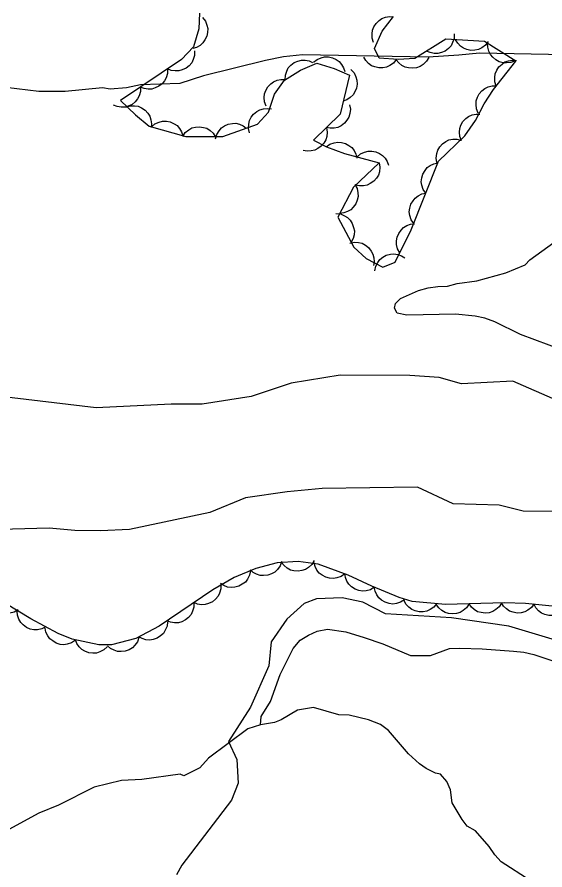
# Model space of a CAD drawing. Extents: x 336540 to 340074, y 5572036 to 5573747.
# Drawn here: x 337736 to 337784.7, y 5573368 to 5573446.7 of the extents above; entities that cross this region are included whole.
import ezdxf

# ---------------------------------------------------------------- set-up
doc = ezdxf.new("R2010")
doc.units = 0
for name, color, linetype in [('Niveau 2', 7, 'Continuous'), ('Niveau 22', 7, 'Continuous'), ('Niveau 4', 7, 'Continuous'), ('Niveau 44', 7, 'Continuous'), ('Niveau 7', 7, 'Continuous')]:
    doc.layers.add(name, color=color, linetype=linetype)

msp = doc.modelspace()

# ---------------------------------------------------------------- linework, layer by layer
at = {"layer": 'Niveau 2'}
for points in [[(337773.93, 5573421.72), (337774.83, 5573421.86), (337775.72, 5573421.88), (337776.62, 5573422.12), (337778.41, 5573422.39), (337781.09, 5573423.13), (337782.87, 5573423.85), (337783.31, 5573424.31), (337787.18, 5573427.1)], [(337786.43, 5573415.94), (337782.46, 5573417.42), (337780.07, 5573418.6), (337779.17, 5573418.92), (337778.26, 5573419.12), (337776.46, 5573419.31), (337771.96, 5573419.2), (337771.06, 5573419.4), (337770.83, 5573419.85), (337770.93, 5573420.3), (337771.37, 5573420.76), (337773.04, 5573421.48), (337773.93, 5573421.72)], [(337806.28, 5573408.66), (337803.3, 5573408.8), (337797.9, 5573408.52), (337795.32, 5573408.91), (337792.9, 5573410.13), (337785.9, 5573411.31), (337781.75, 5573413.12), (337777.01, 5573412.87), (337774.96, 5573413.45), (337772.24, 5573413.65), (337765.82, 5573413.67), (337761.29, 5573412.94), (337757.61, 5573411.72), (337753.07, 5573410.99), (337750.21, 5573411), (337743.29, 5573410.65), (337730.33, 5573412.19)], [(337795.23, 5573401.11), (337782.71, 5573401.12), (337780.48, 5573401.69), (337776.23, 5573401.81), (337772.95, 5573403.33), (337764.15, 5573403.23), (337760.93, 5573402.91), (337757.07, 5573402.35), (337753.77, 5573401), (337746.38, 5573399.43), (337743.69, 5573399.3), (337741.31, 5573399.34), (337738.94, 5573399.56), (337732.17, 5573399.36)], [(337785.68, 5573389.23), (337781.39, 5573390.53), (337776.09, 5573391.29), (337769.98, 5573391.64), (337767.89, 5573392.74), (337766, 5573393.14), (337763.64, 5573393.03), (337762.48, 5573392.62), (337760.88, 5573391.17), (337759.45, 5573389.06), (337759.23, 5573386.87), (337757.55, 5573383.03), (337755.51, 5573379.87), (337756.28, 5573378.23), (337756.4, 5573376.03), (337755.79, 5573374.47), (337751.21, 5573368.46), (337750.72, 5573367.58)]]:
    msp.add_lwpolyline(points, dxfattribs=at)
at = {"layer": 'Niveau 22'}
msp.add_lwpolyline([(337786.63, 5573443.23), (337778.67, 5573443.39), (337776.76, 5573443.19), (337773.94, 5573443.02), (337762.34, 5573443.22), (337760.59, 5573443.04), (337758.93, 5573442.7), (337753.21, 5573441.28), (337751.01, 5573440.59), (337747.38, 5573440.45), (337746.1, 5573440.17), (337744.57, 5573440.05), (337743.89, 5573440.18), (337740.43, 5573439.85), (337738, 5573439.85), (337733.91, 5573440.34)], dxfattribs=at)
at = {"layer": 'Niveau 4'}
msp.add_lwpolyline([(337758.45, 5573381.41), (337757.28, 5573381.04), (337753.67, 5573378.33), (337752.87, 5573377.45), (337751.37, 5573376.7), (337751.03, 5573376.85), (337747.5, 5573376.37), (337745.64, 5573376.29), (337743.12, 5573375.66), (337739.82, 5573373.99), (337737.99, 5573373.25), (337734.19, 5573371.21), (337732.01, 5573370.59), (337730.15, 5573370.51), (337727.92, 5573371.44), (337726.69, 5573372.41), (337726.68, 5573372.75), (337725.78, 5573373.72), (337725.74, 5573374.56)], dxfattribs=at)
at = {"layer": 'Niveau 44'}
for points in [[(337752.83, 5573447.08), (337752.78, 5573445.63), (337752.26, 5573443.96), (337751.16, 5573442.79), (337745.54, 5573439.03), (337746.93, 5573437.68), (337748.18, 5573436.66), (337751.56, 5573435.7), (337754.98, 5573435.71), (337758.17, 5573436.82), (337759.2, 5573437.95), (337759.76, 5573439.6), (337760.67, 5573440.89), (337762.15, 5573441.82), (337763.65, 5573442.45), (337765.26, 5573441.97), (337766.68, 5573441.36), (337765.8, 5573437.77), (337763.35, 5573435.35), (337764.56, 5573434.73), (337766.21, 5573434.13), (337769.41, 5573433.27)], [(337753.11, 5573446.68), (337753.37, 5573446.35), (337753.52, 5573445.97), (337753.6, 5573445.65), (337753.58, 5573445.3), (337753.5, 5573444.94), (337753.33, 5573444.6), (337753.15, 5573444.33), (337752.88, 5573444.1), (337752.56, 5573443.92), (337752.21, 5573443.81)], [(337769.41, 5573433.27), (337767.05, 5573431.03), (337765.6, 5573428.24), (337767.08, 5573425.49), (337768.2, 5573424.43), (337769.75, 5573423.63), (337770.88, 5573424.11), (337772.37, 5573427.07), (337774.88, 5573433.43), (337777.32, 5573435.75), (337778.29, 5573437.16), (337779.11, 5573438.71), (337779.97, 5573440.03), (337782.02, 5573442.65), (337779.14, 5573444.47), (337775.55, 5573444.67), (337772.71, 5573442.9), (337771.15, 5573442.79), (337769.4, 5573442.92), (337768.99, 5573443.81), (337769.69, 5573445.41), (337770.73, 5573446.77)], [(337768.89, 5573444.37), (337768.76, 5573444.76), (337768.75, 5573445.17), (337768.78, 5573445.5), (337768.92, 5573445.82), (337769.12, 5573446.13), (337769.4, 5573446.39), (337769.66, 5573446.59), (337769.99, 5573446.71), (337770.35, 5573446.77), (337770.71, 5573446.75)], [(337776.33, 5573445.16), (337776.32, 5573444.74), (337776.18, 5573444.36), (337776.04, 5573444.06), (337775.8, 5573443.8), (337775.5, 5573443.58), (337775.15, 5573443.44), (337774.83, 5573443.35), (337774.48, 5573443.36), (337774.12, 5573443.43), (337773.79, 5573443.57)], [(337779.47, 5573444.45), (337779.21, 5573444.12), (337778.88, 5573443.88), (337778.59, 5573443.73), (337778.25, 5573443.65), (337777.88, 5573443.64), (337777.51, 5573443.73), (337777.2, 5573443.83), (337776.91, 5573444.04), (337776.66, 5573444.31), (337776.47, 5573444.62)], [(337752.37, 5573443.6), (337752.37, 5573443.18), (337752.25, 5573442.79), (337752.11, 5573442.49), (337751.87, 5573442.23), (337751.59, 5573442), (337751.24, 5573441.84), (337750.93, 5573441.74), (337750.57, 5573441.74), (337750.21, 5573441.79), (337749.87, 5573441.93)], [(337781.95, 5573442.69), (337781.57, 5573442.53), (337781.17, 5573442.48), (337780.84, 5573442.48), (337780.5, 5573442.59), (337780.17, 5573442.76), (337779.89, 5573443.01), (337779.67, 5573443.26), (337779.52, 5573443.58), (337779.43, 5573443.94), (337779.42, 5573444.3)], [(337760.73, 5573440.93), (337760.75, 5573441.35), (337760.88, 5573441.73), (337761.02, 5573442.03), (337761.26, 5573442.28), (337761.56, 5573442.51), (337761.91, 5573442.65), (337762.23, 5573442.75), (337762.58, 5573442.74), (337762.94, 5573442.67), (337763.27, 5573442.52)], [(337763.36, 5573442.54), (337763.68, 5573442.8), (337764.06, 5573442.96), (337764.38, 5573443.04), (337764.73, 5573443.03), (337765.09, 5573442.96), (337765.44, 5573442.79), (337765.71, 5573442.61), (337765.94, 5573442.34), (337766.13, 5573442.02), (337766.24, 5573441.68)], [(337770.98, 5573442.8), (337770.72, 5573442.47), (337770.39, 5573442.24), (337770.1, 5573442.09), (337769.75, 5573442.03), (337769.38, 5573442.02), (337769.01, 5573442.11), (337768.7, 5573442.23), (337768.42, 5573442.44), (337768.17, 5573442.71), (337767.99, 5573443.02)], [(337773.98, 5573442.99), (337773.77, 5573442.63), (337773.47, 5573442.35), (337773.2, 5573442.16), (337772.87, 5573442.04), (337772.5, 5573441.99), (337772.12, 5573442.02), (337771.8, 5573442.09), (337771.5, 5573442.26), (337771.21, 5573442.5), (337770.98, 5573442.78)], [(337780.22, 5573440.35), (337780.09, 5573440.75), (337780.09, 5573441.15), (337780.12, 5573441.48), (337780.26, 5573441.81), (337780.46, 5573442.12), (337780.75, 5573442.37), (337781.01, 5573442.57), (337781.34, 5573442.68), (337781.71, 5573442.74), (337782.07, 5573442.71)], [(337749.87, 5573441.93), (337749.87, 5573441.51), (337749.75, 5573441.12), (337749.61, 5573440.82), (337749.38, 5573440.56), (337749.09, 5573440.33), (337748.74, 5573440.17), (337748.43, 5573440.07), (337748.08, 5573440.07), (337747.71, 5573440.13), (337747.38, 5573440.26)], [(337766.81, 5573441.87), (337767.09, 5573441.56), (337767.26, 5573441.2), (337767.36, 5573440.88), (337767.37, 5573440.53), (337767.31, 5573440.16), (337767.16, 5573439.81), (337767, 5573439.53), (337766.74, 5573439.29), (337766.43, 5573439.08), (337766.09, 5573438.96)], [(337758.98, 5573438.5), (337758.83, 5573438.89), (337758.81, 5573439.29), (337758.83, 5573439.62), (337758.95, 5573439.95), (337759.14, 5573440.27), (337759.41, 5573440.54), (337759.66, 5573440.75), (337759.99, 5573440.88), (337760.35, 5573440.96), (337760.71, 5573440.95)], [(337778.55, 5573437.86), (337778.39, 5573438.24), (337778.35, 5573438.65), (337778.36, 5573438.98), (337778.47, 5573439.31), (337778.64, 5573439.64), (337778.9, 5573439.92), (337779.15, 5573440.13), (337779.47, 5573440.27), (337779.83, 5573440.36), (337780.19, 5573440.37)], [(337747.38, 5573440.26), (337747.38, 5573439.84), (337747.26, 5573439.46), (337747.12, 5573439.16), (337746.89, 5573438.89), (337746.6, 5573438.66), (337746.25, 5573438.5), (337745.94, 5573438.4), (337745.59, 5573438.4), (337745.22, 5573438.46), (337744.89, 5573438.59)], [(337746.04, 5573438.41), (337746.44, 5573438.53), (337746.84, 5573438.53), (337747.17, 5573438.48), (337747.49, 5573438.34), (337747.8, 5573438.13), (337748.05, 5573437.84), (337748.24, 5573437.57), (337748.34, 5573437.24), (337748.39, 5573436.87), (337748.36, 5573436.51)], [(337757.44, 5573436.02), (337757.35, 5573436.43), (337757.37, 5573436.84), (337757.43, 5573437.16), (337757.6, 5573437.47), (337757.82, 5573437.77), (337758.12, 5573438), (337758.4, 5573438.17), (337758.74, 5573438.26), (337759.11, 5573438.29), (337759.47, 5573438.24)], [(337766.67, 5573438.63), (337766.75, 5573438.22), (337766.7, 5573437.82), (337766.62, 5573437.49), (337766.44, 5573437.19), (337766.2, 5573436.91), (337765.89, 5573436.69), (337765.61, 5573436.53), (337765.26, 5573436.46), (337764.89, 5573436.45), (337764.54, 5573436.52)], [(337777.01, 5573435.29), (337776.85, 5573435.68), (337776.82, 5573436.09), (337776.84, 5573436.42), (337776.96, 5573436.75), (337777.14, 5573437.07), (337777.41, 5573437.35), (337777.66, 5573437.55), (337777.98, 5573437.69), (337778.35, 5573437.77), (337778.71, 5573437.77)], [(337748.41, 5573436.6), (337748.72, 5573436.86), (337749.1, 5573437.02), (337749.42, 5573437.11), (337749.77, 5573437.11), (337750.13, 5573437.04), (337750.48, 5573436.87), (337750.76, 5573436.7), (337750.99, 5573436.44), (337751.18, 5573436.12), (337751.29, 5573435.78)], [(337751.28, 5573435.7), (337751.51, 5573436.05), (337751.83, 5573436.3), (337752.11, 5573436.48), (337752.45, 5573436.57), (337752.82, 5573436.6), (337753.2, 5573436.54), (337753.51, 5573436.45), (337753.8, 5573436.26), (337754.08, 5573436.01), (337754.28, 5573435.71)], [(337754.32, 5573435.48), (337754.43, 5573435.88), (337754.64, 5573436.23), (337754.85, 5573436.48), (337755.14, 5573436.68), (337755.48, 5573436.83), (337755.86, 5573436.9), (337756.18, 5573436.92), (337756.52, 5573436.83), (337756.86, 5573436.68), (337757.15, 5573436.47)], [(337764.54, 5573436.52), (337764.61, 5573436.11), (337764.57, 5573435.71), (337764.49, 5573435.39), (337764.31, 5573435.08), (337764.07, 5573434.8), (337763.76, 5573434.58), (337763.47, 5573434.42), (337763.13, 5573434.36), (337762.76, 5573434.34), (337762.4, 5573434.41)], [(337764.53, 5573434.74), (337764.87, 5573434.98), (337765.26, 5573435.12), (337765.58, 5573435.18), (337765.93, 5573435.15), (337766.29, 5573435.06), (337766.62, 5573434.87), (337766.89, 5573434.68), (337767.1, 5573434.39), (337767.27, 5573434.06), (337767.35, 5573433.71)], [(337774.74, 5573433.3), (337774.68, 5573433.71), (337774.73, 5573434.12), (337774.81, 5573434.44), (337775, 5573434.74), (337775.24, 5573435.01), (337775.56, 5573435.23), (337775.85, 5573435.38), (337776.2, 5573435.44), (337776.57, 5573435.45), (337776.92, 5573435.37)], [(337767.39, 5573433.81), (337767.7, 5573434.09), (337768.07, 5573434.25), (337768.39, 5573434.35), (337768.74, 5573434.34), (337769.1, 5573434.28), (337769.45, 5573434.12), (337769.73, 5573433.95), (337769.97, 5573433.69), (337770.16, 5573433.38), (337770.28, 5573433.04)], [(337769.41, 5573433.27), (337769.48, 5573432.86), (337769.43, 5573432.45), (337769.34, 5573432.14), (337769.15, 5573431.84), (337768.91, 5573431.56), (337768.59, 5573431.35), (337768.3, 5573431.19), (337767.96, 5573431.13), (337767.59, 5573431.13), (337767.23, 5573431.2)], [(337773.71, 5573430.47), (337773.47, 5573430.81), (337773.35, 5573431.2), (337773.3, 5573431.52), (337773.34, 5573431.87), (337773.44, 5573432.23), (337773.64, 5573432.56), (337773.84, 5573432.82), (337774.13, 5573433.02), (337774.46, 5573433.18), (337774.81, 5573433.26)], [(337767.17, 5573431.26), (337767.37, 5573430.89), (337767.45, 5573430.49), (337767.47, 5573430.16), (337767.39, 5573429.82), (337767.25, 5573429.48), (337767.02, 5573429.17), (337766.8, 5573428.93), (337766.49, 5573428.76), (337766.14, 5573428.64), (337765.78, 5573428.59)], [(337772.61, 5573427.68), (337772.37, 5573428.02), (337772.25, 5573428.41), (337772.19, 5573428.73), (337772.24, 5573429.08), (337772.34, 5573429.44), (337772.54, 5573429.77), (337772.74, 5573430.02), (337773.02, 5573430.23), (337773.36, 5573430.39), (337773.71, 5573430.47)], [(337765.41, 5573428.59), (337765.83, 5573428.55), (337766.2, 5573428.39), (337766.49, 5573428.22), (337766.73, 5573427.97), (337766.93, 5573427.66), (337767.05, 5573427.3), (337767.12, 5573426.98), (337767.09, 5573426.63), (337767, 5573426.27), (337766.83, 5573425.95)], [(337771.31, 5573424.97), (337771.11, 5573425.34), (337771.02, 5573425.73), (337771, 5573426.06), (337771.07, 5573426.41), (337771.21, 5573426.75), (337771.43, 5573427.06), (337771.65, 5573427.3), (337771.96, 5573427.48), (337772.31, 5573427.61), (337772.66, 5573427.65)], [(337766.7, 5573425.85), (337767.11, 5573425.94), (337767.51, 5573425.91), (337767.84, 5573425.84), (337768.15, 5573425.67), (337768.44, 5573425.44), (337768.67, 5573425.13), (337768.83, 5573424.85), (337768.91, 5573424.51), (337768.94, 5573424.14), (337768.88, 5573423.79)], [(337769.01, 5573423.31), (337769.09, 5573423.72), (337769.28, 5573424.08), (337769.47, 5573424.35), (337769.75, 5573424.57), (337770.07, 5573424.74), (337770.45, 5573424.83), (337770.77, 5573424.87), (337771.12, 5573424.81), (337771.47, 5573424.68), (337771.77, 5573424.49)], [(337760.01, 5573396.37), (337758.03, 5573395.85), (337756.04, 5573395), (337754.06, 5573393.88), (337749.1, 5573390.52), (337746.94, 5573389.39), (337744.7, 5573388.8), (337743.53, 5573388.78), (337741.09, 5573389.32), (337739.79, 5573389.84), (337737.26, 5573391.2), (337734.92, 5573392.61)], [(337760.4, 5573396.47), (337760.26, 5573396.08), (337760.02, 5573395.75), (337759.79, 5573395.51), (337759.48, 5573395.34), (337759.13, 5573395.21), (337758.75, 5573395.18), (337758.43, 5573395.18), (337758.09, 5573395.3), (337757.77, 5573395.47), (337757.49, 5573395.71)], [(337785.37, 5573392.36), (337782.92, 5573392.61), (337780.98, 5573392.66), (337775.53, 5573392.52), (337772.47, 5573392.78), (337771.25, 5573393.16), (337768.74, 5573394.2), (337766.56, 5573395.23), (337763.77, 5573396.24), (337761.92, 5573396.48), (337760.01, 5573396.37)], [(337763.4, 5573396.57), (337763.19, 5573396.21), (337762.89, 5573395.93), (337762.62, 5573395.74), (337762.28, 5573395.64), (337761.92, 5573395.58), (337761.54, 5573395.62), (337761.22, 5573395.69), (337760.91, 5573395.87), (337760.63, 5573396.11), (337760.41, 5573396.39)], [(337766.23, 5573395.35), (337765.9, 5573395.1), (337765.51, 5573394.97), (337765.19, 5573394.9), (337764.84, 5573394.93), (337764.48, 5573395.03), (337764.15, 5573395.22), (337763.88, 5573395.41), (337763.67, 5573395.69), (337763.5, 5573396.02), (337763.41, 5573396.37)], [(337757.52, 5573395.63), (337757.44, 5573395.22), (337757.25, 5573394.86), (337757.06, 5573394.59), (337756.78, 5573394.38), (337756.46, 5573394.2), (337756.08, 5573394.11), (337755.76, 5573394.07), (337755.41, 5573394.13), (337755.06, 5573394.26), (337754.76, 5573394.45)], [(337768.96, 5573394.1), (337768.6, 5573393.88), (337768.2, 5573393.79), (337767.88, 5573393.75), (337767.53, 5573393.82), (337767.18, 5573393.94), (337766.87, 5573394.16), (337766.62, 5573394.38), (337766.44, 5573394.68), (337766.3, 5573395.02), (337766.25, 5573395.38)], [(337754.79, 5573394.38), (337754.79, 5573393.96), (337754.68, 5573393.57), (337754.54, 5573393.27), (337754.31, 5573393), (337754.02, 5573392.77), (337753.67, 5573392.61), (337753.36, 5573392.51), (337753.01, 5573392.5), (337752.64, 5573392.56), (337752.31, 5573392.69)], [(337771.74, 5573392.96), (337771.39, 5573392.73), (337771, 5573392.61), (337770.67, 5573392.56), (337770.32, 5573392.61), (337769.97, 5573392.72), (337769.64, 5573392.92), (337769.39, 5573393.13), (337769.19, 5573393.42), (337769.04, 5573393.75), (337768.96, 5573394.11)], [(337736.08, 5573392.01), (337735.71, 5573391.81), (337735.32, 5573391.73), (337734.99, 5573391.71), (337734.64, 5573391.78), (337734.3, 5573391.92), (337733.99, 5573392.15), (337733.75, 5573392.37), (337733.58, 5573392.68), (337733.45, 5573393.03), (337733.41, 5573393.39)], [(337752.31, 5573392.69), (337752.31, 5573392.28), (337752.19, 5573391.89), (337752.05, 5573391.59), (337751.82, 5573391.32), (337751.54, 5573391.09), (337751.19, 5573390.93), (337750.88, 5573390.83), (337750.53, 5573390.82), (337750.16, 5573390.88), (337749.83, 5573391.01)], [(337774.71, 5573392.59), (337774.45, 5573392.26), (337774.11, 5573392.04), (337773.81, 5573391.89), (337773.47, 5573391.83), (337773.1, 5573391.83), (337772.73, 5573391.92), (337772.42, 5573392.04), (337772.15, 5573392.26), (337771.9, 5573392.53), (337771.72, 5573392.84)], [(337777.71, 5573392.58), (337777.48, 5573392.22), (337777.17, 5573391.96), (337776.89, 5573391.78), (337776.56, 5573391.68), (337776.19, 5573391.64), (337775.81, 5573391.69), (337775.49, 5573391.77), (337775.19, 5573391.96), (337774.92, 5573392.21), (337774.71, 5573392.5)], [(337780.7, 5573392.65), (337780.48, 5573392.3), (337780.17, 5573392.04), (337779.89, 5573391.86), (337779.56, 5573391.76), (337779.19, 5573391.72), (337778.81, 5573391.77), (337778.49, 5573391.85), (337778.19, 5573392.04), (337777.92, 5573392.28), (337777.71, 5573392.58)], [(337783.7, 5573392.59), (337783.46, 5573392.25), (337783.14, 5573392), (337782.85, 5573391.84), (337782.51, 5573391.76), (337782.14, 5573391.73), (337781.77, 5573391.81), (337781.45, 5573391.9), (337781.16, 5573392.11), (337780.9, 5573392.36), (337780.7, 5573392.67)], [(337786.68, 5573392.23), (337786.42, 5573391.91), (337786.08, 5573391.68), (337785.78, 5573391.54), (337785.43, 5573391.49), (337785.06, 5573391.49), (337784.69, 5573391.59), (337784.39, 5573391.71), (337784.12, 5573391.94), (337783.87, 5573392.21), (337783.7, 5573392.53)], [(337738.64, 5573390.46), (337738.27, 5573390.26), (337737.88, 5573390.19), (337737.55, 5573390.17), (337737.2, 5573390.25), (337736.86, 5573390.4), (337736.56, 5573390.63), (337736.33, 5573390.86), (337736.16, 5573391.17), (337736.04, 5573391.52), (337736, 5573391.88)], [(337749.88, 5573390.93), (337749.83, 5573390.51), (337749.67, 5573390.14), (337749.5, 5573389.85), (337749.24, 5573389.62), (337748.93, 5573389.42), (337748.56, 5573389.3), (337748.24, 5573389.23), (337747.89, 5573389.27), (337747.54, 5573389.37), (337747.22, 5573389.54)], [(337741.37, 5573389.21), (337741.02, 5573388.97), (337740.63, 5573388.85), (337740.31, 5573388.8), (337739.96, 5573388.84), (337739.61, 5573388.95), (337739.28, 5573389.15), (337739.02, 5573389.35), (337738.82, 5573389.64), (337738.66, 5573389.97), (337738.58, 5573390.32)], [(337744.31, 5573388.61), (337744.01, 5573388.32), (337743.64, 5573388.14), (337743.33, 5573388.03), (337742.98, 5573388.02), (337742.61, 5573388.06), (337742.26, 5573388.21), (337741.97, 5573388.36), (337741.73, 5573388.62), (337741.52, 5573388.92), (337741.38, 5573389.26)], [(337747.24, 5573389.47), (337747.11, 5573389.08), (337746.86, 5573388.75), (337746.64, 5573388.51), (337746.33, 5573388.34), (337745.98, 5573388.21), (337745.6, 5573388.18), (337745.27, 5573388.18), (337744.94, 5573388.29), (337744.61, 5573388.47), (337744.34, 5573388.71)]]:
    msp.add_lwpolyline(points, dxfattribs=at)
at = {"layer": 'Niveau 7'}
for points in [[(337765.69, 5573382.33), (337763.36, 5573383), (337761.86, 5573382.76), (337760.36, 5573381.88), (337759.75, 5573381.64), (337758.45, 5573381.41), (337758.51, 5573382.19), (337759.38, 5573383.56), (337760.28, 5573386.07), (337761.46, 5573388.47), (337762.12, 5573389.21), (337762.9, 5573389.68), (337763.68, 5573390.04), (337764.63, 5573390.23), (337766.33, 5573389.99), (337768.03, 5573389.47), (337769.74, 5573388.89), (337772.3, 5573387.82), (337774.16, 5573387.81), (337775.89, 5573388.47), (337776.85, 5573388.49), (337778.92, 5573388.42), (337781.8, 5573388.2), (337782.76, 5573388.11), (337783.67, 5573387.91), (337788.78, 5573386.22)], [(337783.34, 5573367.06), (337780.66, 5573368.76), (337780.08, 5573369.42), (337779.56, 5573370.2), (337778.29, 5573371.63), (337777.54, 5573372.07), (337777.08, 5573372.68), (337776.14, 5573374.23), (337776, 5573375.41), (337775.64, 5573376.2), (337775.07, 5573376.86), (337774.61, 5573376.96), (337773.76, 5573377.39), (337773.13, 5573377.83), (337772.12, 5573378.73), (337770.26, 5573380.88), (337769.52, 5573381.43), (337768.44, 5573381.86), (337766.65, 5573382.29), (337765.69, 5573382.33)]]:
    msp.add_lwpolyline(points, dxfattribs=at)

doc.saveas('drawing.dxf')
